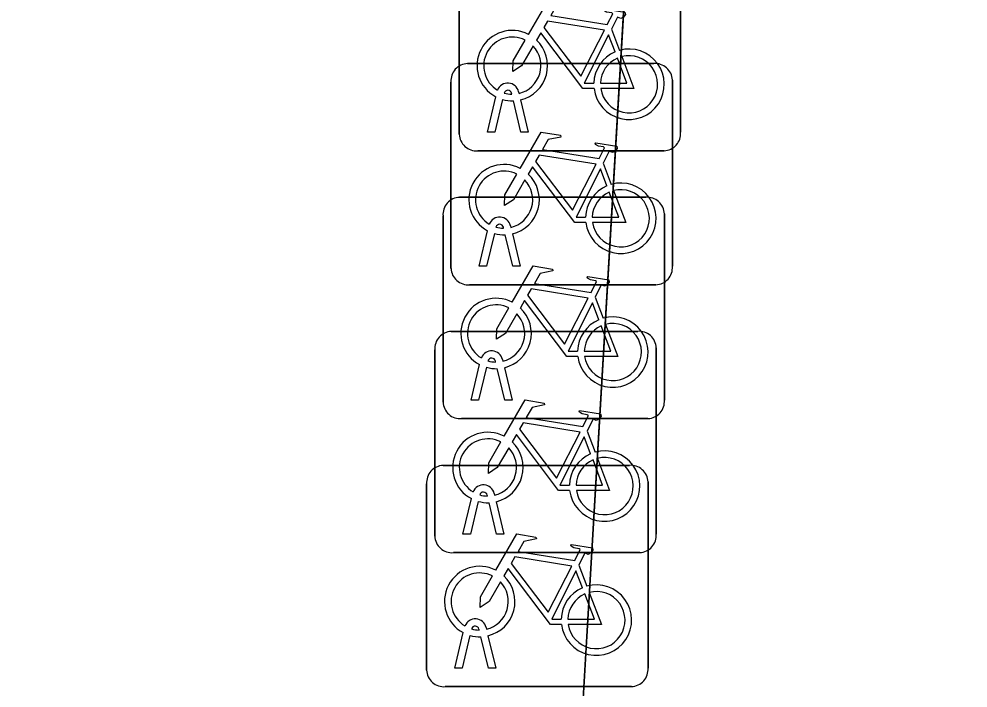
# Model space of a CAD drawing. Extents: x 157445 to 158888, y 383061 to 384688.
# Drawn here: x 157869.384 to 157873.666, y 384272.426 to 384275.447 of the extents above; entities that cross this region are included whole.
import ezdxf

# ---------------------------------------------------------------- set-up
doc = ezdxf.new("R2010")
doc.units = 0
for name, color, linetype in [('IMGEO_Fietsenrek', 7, 'Continuous'), ('IMGEO_Groenvoorziening', 7, 'Continuous'), ('IMGEO_Rijbaan_lokaal_gesloten', 7, 'Continuous')]:
    doc.layers.add(name, color=color, linetype=linetype)

msp = doc.modelspace()

# ---------------------------------------------------------------- linework, layer by layer
at = {"layer": 'IMGEO_Fietsenrek'}
for p, q in [((157871.3705, 384274.9259), (157871.3705, 384275.7668)), ((157871.3705, 384275.7668), (157871.3705, 384274.9259)), ((157872.3695, 384275.7761), (157872.3695, 384274.9352)), ((157872.3695, 384274.9352), (157872.3695, 384275.7761)), ((157872.0572, 384275.4002), (157872.0935, 384275.305)), ((157871.4079, 384275.2455), (157872.2488, 384275.2455)), ((157872.2488, 384275.2455), (157871.4079, 384275.2455)), ((157871.3335, 384274.3209), (157871.3335, 384275.1618)), ((157871.3335, 384275.1618), (157871.3335, 384274.3209)), ((157872.3325, 384275.1711), (157872.3325, 384274.3302)), ((157872.3325, 384274.3302), (157872.3325, 384275.1711)), ((157871.6079, 384275.1069), (157871.6069, 384275.1112)), ((157871.6386, 384275.1184), (157871.6404, 384275.1105)), ((157871.4975, 384274.9353), (157871.5358, 384275.0953)), ((157871.5662, 384275.0831), (157871.5309, 384274.9353)), ((157871.649, 384274.9353), (157871.6151, 384275.077)), ((157871.6474, 384275.0813), (157871.6824, 384274.9353)), ((157871.5309, 384274.9353), (157871.4975, 384274.9353)), ((157871.6824, 384274.9353), (157871.649, 384274.9353)), ((157872.2951, 384274.8515), (157871.4542, 384274.8515)), ((157871.4542, 384274.8515), (157872.2951, 384274.8515)), ((157872.0202, 384274.7952), (157872.0565, 384274.7)), ((157871.3719, 384274.6415), (157872.2128, 384274.6415)), ((157872.2128, 384274.6415), (157871.3719, 384274.6415)), ((157871.2975, 384273.7169), (157871.2975, 384274.5578)), ((157871.2975, 384274.5578), (157871.2975, 384273.7169)), ((157872.2965, 384274.5671), (157872.2965, 384273.7262)), ((157872.2965, 384273.7262), (157872.2965, 384274.5671)), ((157871.5709, 384274.5019), (157871.5699, 384274.5062)), ((157871.6016, 384274.5134), (157871.6034, 384274.5055)), ((157871.4605, 384274.3303), (157871.4988, 384274.4903)), ((157871.5292, 384274.4781), (157871.4939, 384274.3303)), ((157871.612, 384274.3303), (157871.5781, 384274.472)), ((157871.6104, 384274.4763), (157871.6454, 384274.3303)), ((157871.4939, 384274.3303), (157871.4605, 384274.3303)), ((157871.6454, 384274.3303), (157871.612, 384274.3303)), ((157872.2581, 384274.2465), (157871.4172, 384274.2465)), ((157871.4172, 384274.2465), (157872.2581, 384274.2465)), ((157871.9842, 384274.1912), (157872.0205, 384274.096)), ((157871.3349, 384274.0365), (157872.1758, 384274.0365)), ((157872.1758, 384274.0365), (157871.3349, 384274.0365)), ((157871.2605, 384273.1119), (157871.2605, 384273.9528)), ((157871.2605, 384273.9528), (157871.2605, 384273.1119)), ((157872.2595, 384273.9621), (157872.2595, 384273.1212)), ((157872.2595, 384273.1212), (157872.2595, 384273.9621)), ((157871.5349, 384273.8979), (157871.5339, 384273.9022)), ((157871.5656, 384273.9094), (157871.5674, 384273.9015)), ((157871.4245, 384273.7263), (157871.4628, 384273.8863)), ((157871.4932, 384273.8741), (157871.4579, 384273.7263)), ((157871.576, 384273.7263), (157871.5421, 384273.868)), ((157871.5744, 384273.8723), (157871.6094, 384273.7263)), ((157871.4579, 384273.7263), (157871.4245, 384273.7263)), ((157871.6094, 384273.7263), (157871.576, 384273.7263)), ((157872.2221, 384273.6425), (157871.3812, 384273.6425)), ((157871.3812, 384273.6425), (157872.2221, 384273.6425)), ((157871.9472, 384273.5862), (157871.9835, 384273.491)), ((157871.2979, 384273.4315), (157872.1388, 384273.4315)), ((157872.1388, 384273.4315), (157871.2979, 384273.4315)), ((157871.2235, 384272.5069), (157871.2235, 384273.3478)), ((157871.2235, 384273.3478), (157871.2235, 384272.5069)), ((157872.2225, 384273.3571), (157872.2225, 384272.5162)), ((157872.2225, 384272.5162), (157872.2225, 384273.3571)), ((157871.5286, 384273.3044), (157871.5304, 384273.2965)), ((157871.3875, 384273.1213), (157871.4258, 384273.2813)), ((157871.4562, 384273.2691), (157871.4209, 384273.1213)), ((157871.4979, 384273.2929), (157871.4969, 384273.2972)), ((157871.539, 384273.1213), (157871.5051, 384273.263)), ((157871.5374, 384273.2673), (157871.5724, 384273.1213)), ((157871.4209, 384273.1213), (157871.3875, 384273.1213)), ((157871.5724, 384273.1213), (157871.539, 384273.1213)), ((157872.1851, 384273.0375), (157871.3442, 384273.0375)), ((157871.3442, 384273.0375), (157872.1851, 384273.0375)), ((157871.9102, 384272.9812), (157871.9465, 384272.886)), ((157871.3505, 384272.5163), (157871.3888, 384272.6763)), ((157871.4192, 384272.6641), (157871.3839, 384272.5163)), ((157871.4609, 384272.6879), (157871.4599, 384272.6922)), ((157871.4916, 384272.6994), (157871.4934, 384272.6915)), ((157871.5004, 384272.6623), (157871.5354, 384272.5163)), ((157871.502, 384272.5163), (157871.4681, 384272.658)), ((157871.3839, 384272.5163), (157871.3505, 384272.5163)), ((157871.5354, 384272.5163), (157871.502, 384272.5163)), ((157872.1481, 384272.4325), (157871.3072, 384272.4325)), ((157871.3072, 384272.4325), (157872.1481, 384272.4325))]:
    msp.add_line(p, q, dxfattribs=at)
for points in [[(157871.6831, 384275.3772), (157871.7778, 384275.5407), (157871.864, 384275.5269), (157871.8657, 384275.5182), (157871.8096, 384275.5073), (157871.7834, 384275.462), (157872.0386, 384275.4212)], [(157872.0386, 384275.4212), (157872.0636, 384275.47), (157872.0585, 384275.474), (157872.0353, 384275.4777), (157872.0226, 384275.4852), (157872.0216, 384275.4883), (157872.0238, 384275.4929), (157872.1186, 384275.4778), (157872.1209, 384275.4675), (157872.1115, 384275.4551), (157872.0991, 384275.4487), (157872.0846, 384275.4549), (157872.0572, 384275.4002)], [(157872.0257, 384275.396), (157871.7689, 384275.437), (157871.7522, 384275.4082), (157871.9192, 384275.1879), (157872.0257, 384275.396)], [(157871.9788, 384275.1325), (157871.9291, 384275.1326), (157871.7384, 384275.3843), (157871.7194, 384275.3515)], [(157872.0737, 384275.298), (157872.0444, 384275.3748), (157871.935, 384275.1567), (157871.9777, 384275.1566)], [(157871.7038, 384275.3247), (157871.6522, 384275.2355), (157871.6123, 384275.2095), (157871.6135, 384275.257), (157871.668, 384275.3512)], [(157872.1042, 384275.2768), (157872.1592, 384275.1322), (157872.0091, 384275.1325)], [(157872.0077, 384275.1565), (157872.1276, 384275.1563), (157872.0844, 384275.2699)], [(157871.6461, 384274.7722), (157871.7408, 384274.9357), (157871.827, 384274.9219), (157871.8287, 384274.9132), (157871.7726, 384274.9023), (157871.7464, 384274.857), (157872.0016, 384274.8162)], [(157872.0016, 384274.8162), (157872.0266, 384274.865), (157872.0215, 384274.869), (157871.9983, 384274.8727), (157871.9856, 384274.8802), (157871.9846, 384274.8833), (157871.9868, 384274.8879), (157872.0816, 384274.8728), (157872.0839, 384274.8625), (157872.0745, 384274.8501), (157872.0621, 384274.8437), (157872.0476, 384274.8499), (157872.0202, 384274.7952)], [(157871.9887, 384274.791), (157871.7319, 384274.832), (157871.7152, 384274.8032), (157871.8822, 384274.5829), (157871.9887, 384274.791)], [(157871.9418, 384274.5275), (157871.8921, 384274.5276), (157871.7014, 384274.7793), (157871.6824, 384274.7465)], [(157872.0367, 384274.693), (157872.0074, 384274.7698), (157871.898, 384274.5517), (157871.9407, 384274.5516)], [(157871.6668, 384274.7197), (157871.6152, 384274.6305), (157871.5753, 384274.6045), (157871.5765, 384274.652), (157871.631, 384274.7462)], [(157872.0672, 384274.6718), (157872.1222, 384274.5272), (157871.9721, 384274.5275)], [(157871.9707, 384274.5515), (157872.0906, 384274.5513), (157872.0474, 384274.6649)], [(157871.6101, 384274.1682), (157871.7048, 384274.3317), (157871.791, 384274.3179), (157871.7927, 384274.3092), (157871.7366, 384274.2983), (157871.7104, 384274.253), (157871.9656, 384274.2122)], [(157871.9656, 384274.2122), (157871.9906, 384274.261), (157871.9855, 384274.265), (157871.9623, 384274.2687), (157871.9496, 384274.2762), (157871.9486, 384274.2793), (157871.9508, 384274.2839), (157872.0456, 384274.2688), (157872.0479, 384274.2585), (157872.0385, 384274.2461), (157872.0261, 384274.2397), (157872.0116, 384274.2459), (157871.9842, 384274.1912)], [(157871.9527, 384274.187), (157871.6959, 384274.228), (157871.6792, 384274.1992), (157871.8462, 384273.9789), (157871.9527, 384274.187)], [(157871.9058, 384273.9235), (157871.8561, 384273.9236), (157871.6654, 384274.1753), (157871.6464, 384274.1425)], [(157872.0007, 384274.089), (157871.9714, 384274.1658), (157871.862, 384273.9477), (157871.9047, 384273.9476)], [(157871.6308, 384274.1157), (157871.5792, 384274.0265), (157871.5393, 384274.0005), (157871.5405, 384274.048), (157871.595, 384274.1422)], [(157871.9347, 384273.9475), (157872.0546, 384273.9473), (157872.0114, 384274.0609)], [(157872.0312, 384274.0678), (157872.0862, 384273.9232), (157871.9361, 384273.9235)], [(157871.5731, 384273.5632), (157871.6678, 384273.7267), (157871.754, 384273.7129), (157871.7557, 384273.7042), (157871.6996, 384273.6933), (157871.6734, 384273.648), (157871.9286, 384273.6072)], [(157871.9286, 384273.6072), (157871.9536, 384273.656), (157871.9485, 384273.66), (157871.9253, 384273.6637), (157871.9126, 384273.6712), (157871.9116, 384273.6743), (157871.9138, 384273.6789), (157872.0086, 384273.6638), (157872.0109, 384273.6535), (157872.0015, 384273.6411), (157871.9891, 384273.6347), (157871.9746, 384273.6409), (157871.9472, 384273.5862)], [(157871.9157, 384273.582), (157871.6589, 384273.623), (157871.6422, 384273.5942), (157871.8092, 384273.3739), (157871.9157, 384273.582)], [(157871.8688, 384273.3185), (157871.8191, 384273.3186), (157871.6284, 384273.5703), (157871.6094, 384273.5375)], [(157871.9637, 384273.484), (157871.9344, 384273.5608), (157871.825, 384273.3427), (157871.8677, 384273.3426)], [(157871.5938, 384273.5107), (157871.5422, 384273.4215), (157871.5023, 384273.3955), (157871.5035, 384273.443), (157871.558, 384273.5372)], [(157871.8977, 384273.3425), (157872.0176, 384273.3423), (157871.9744, 384273.4559)], [(157871.9942, 384273.4628), (157872.0492, 384273.3182), (157871.8991, 384273.3185)], [(157871.5361, 384272.9582), (157871.6308, 384273.1217), (157871.717, 384273.1079), (157871.7187, 384273.0992), (157871.6626, 384273.0883), (157871.6364, 384273.043), (157871.8916, 384273.0022)], [(157871.8916, 384273.0022), (157871.9166, 384273.051), (157871.9115, 384273.055), (157871.8883, 384273.0587), (157871.8756, 384273.0662), (157871.8746, 384273.0693), (157871.8768, 384273.0739), (157871.9716, 384273.0588), (157871.9739, 384273.0485), (157871.9645, 384273.0361), (157871.9521, 384273.0297), (157871.9376, 384273.0359), (157871.9102, 384272.9812)], [(157871.8787, 384272.977), (157871.6219, 384273.018), (157871.6052, 384272.9892), (157871.7722, 384272.7689), (157871.8787, 384272.977)], [(157871.8318, 384272.7135), (157871.7821, 384272.7136), (157871.5914, 384272.9653), (157871.5724, 384272.9325)], [(157871.5568, 384272.9057), (157871.5052, 384272.8165), (157871.4653, 384272.7905), (157871.4665, 384272.838), (157871.521, 384272.9322)], [(157871.9267, 384272.879), (157871.8974, 384272.9558), (157871.788, 384272.7377), (157871.8307, 384272.7376)], [(157871.8607, 384272.7375), (157871.9806, 384272.7373), (157871.9374, 384272.8509)], [(157871.9572, 384272.8578), (157872.0122, 384272.7132), (157871.8621, 384272.7135)]]:
    msp.add_lwpolyline(points, dxfattribs=at)
for centre, radius, start, end in [((157871.6101, 384275.2359), 0.159, 62.6766, 242.1369), ((157871.6101, 384275.2359), 0.129, 63.3192, 238.903), ((157871.6101, 384275.2359), 0.129, 283.6043, 43.4302), ((157871.6101, 384275.2359), 0.159, 283.5766, 46.6042), ((157872.1367, 384275.1519), 0.159, 113.3408, 178.3217), ((157872.1367, 384275.1519), 0.159, 187.0065, 105.7708), ((157872.1367, 384275.1519), 0.129, 188.6715, 104.5883), ((157871.4112, 384275.1676), 0.0779, 92.4484, 184.2845), ((157871.4112, 384275.1676), 0.0779, 92.4484, 184.2845), ((157872.1367, 384275.1519), 0.129, 113.923, 177.9556), ((157872.2546, 384275.1678), 0.0779, 2.4484, 94.2845), ((157872.2546, 384275.1678), 0.0779, 2.4484, 94.2845), ((157871.5899, 384275.1073), 0.0499, 12.8025, 158.6934), ((157871.5899, 384275.1073), 0.0174, 12.8025, 163.4502), ((157871.6101, 384275.2359), 0.129, 253.415, 269.0204), ((157871.6101, 384275.2359), 0.159, 253.9967, 271.7867), ((157872.2918, 384274.9294), 0.0779, 272.4484, 4.2845), ((157872.2918, 384274.9294), 0.0779, 272.4484, 4.2845), ((157871.4484, 384274.9292), 0.0779, 182.4484, 274.2845), ((157871.4484, 384274.9292), 0.0779, 182.4484, 274.2845), ((157871.5731, 384274.6309), 0.159, 62.6766, 242.1369), ((157871.5731, 384274.6309), 0.129, 63.3192, 238.903), ((157871.5731, 384274.6309), 0.129, 283.6043, 43.4302), ((157871.5731, 384274.6309), 0.159, 283.5766, 46.6042), ((157872.0997, 384274.5469), 0.159, 113.3408, 178.3217), ((157872.0997, 384274.5469), 0.159, 187.0065, 105.7708), ((157872.0997, 384274.5469), 0.129, 188.6715, 104.5883), ((157871.3752, 384274.5636), 0.0779, 92.4484, 184.2845), ((157871.3752, 384274.5636), 0.0779, 92.4484, 184.2845), ((157872.0997, 384274.5469), 0.129, 113.923, 177.9556), ((157872.2186, 384274.5638), 0.0779, 2.4484, 94.2845), ((157872.2186, 384274.5638), 0.0779, 2.4484, 94.2845), ((157871.5529, 384274.5023), 0.0499, 12.8025, 158.6934), ((157871.5529, 384274.5023), 0.0174, 12.8025, 163.4502), ((157871.5731, 384274.6309), 0.129, 253.415, 269.0204), ((157871.5731, 384274.6309), 0.159, 253.9967, 271.7867), ((157872.2548, 384274.3244), 0.0779, 272.4484, 4.2845), ((157872.2548, 384274.3244), 0.0779, 272.4484, 4.2845), ((157871.4114, 384274.3242), 0.0779, 182.4484, 274.2845), ((157871.4114, 384274.3242), 0.0779, 182.4484, 274.2845), ((157871.5371, 384274.0269), 0.159, 62.6766, 242.1369), ((157871.5371, 384274.0269), 0.129, 63.3192, 238.903), ((157871.5371, 384274.0269), 0.129, 283.6043, 43.4302), ((157871.5371, 384274.0269), 0.159, 283.5766, 46.6042), ((157872.0637, 384273.9429), 0.159, 113.3408, 178.3217), ((157872.0637, 384273.9429), 0.159, 187.0065, 105.7708), ((157871.3382, 384273.9586), 0.0779, 92.4484, 184.2845), ((157871.3382, 384273.9586), 0.0779, 92.4484, 184.2845), ((157872.0637, 384273.9429), 0.129, 113.923, 177.9556), ((157872.0637, 384273.9429), 0.129, 188.6715, 104.5883), ((157872.1816, 384273.9588), 0.0779, 2.4484, 94.2845), ((157872.1816, 384273.9588), 0.0779, 2.4484, 94.2845), ((157871.5169, 384273.8983), 0.0499, 12.8025, 158.6934), ((157871.5169, 384273.8983), 0.0174, 12.8025, 163.4502), ((157871.5371, 384274.0269), 0.129, 253.415, 269.0204), ((157871.5371, 384274.0269), 0.159, 253.9967, 271.7867), ((157871.3754, 384273.7202), 0.0779, 182.4484, 274.2845), ((157871.3754, 384273.7202), 0.0779, 182.4484, 274.2845), ((157872.2188, 384273.7204), 0.0779, 272.4484, 4.2845), ((157872.2188, 384273.7204), 0.0779, 272.4484, 4.2845), ((157871.5001, 384273.4219), 0.159, 62.6766, 242.1369), ((157871.5001, 384273.4219), 0.129, 63.3192, 238.903), ((157871.5001, 384273.4219), 0.159, 283.5766, 46.6042), ((157871.5001, 384273.4219), 0.129, 283.6043, 43.4302), ((157872.0267, 384273.3379), 0.159, 113.3408, 178.3217), ((157872.0267, 384273.3379), 0.159, 187.0065, 105.7708), ((157871.3012, 384273.3536), 0.0779, 92.4484, 184.2845), ((157871.3012, 384273.3536), 0.0779, 92.4484, 184.2845), ((157872.0267, 384273.3379), 0.129, 113.923, 177.9556), ((157872.0267, 384273.3379), 0.129, 188.6715, 104.5883), ((157872.1446, 384273.3538), 0.0779, 2.4484, 94.2845), ((157872.1446, 384273.3538), 0.0779, 2.4484, 94.2845), ((157871.4799, 384273.2933), 0.0499, 12.8025, 158.6934), ((157871.4799, 384273.2933), 0.0174, 12.8025, 163.4502), ((157871.5001, 384273.4219), 0.159, 253.9967, 271.7867), ((157871.5001, 384273.4219), 0.129, 253.415, 269.0204), ((157871.3384, 384273.1152), 0.0779, 182.4484, 274.2845), ((157871.3384, 384273.1152), 0.0779, 182.4484, 274.2845), ((157872.1818, 384273.1154), 0.0779, 272.4484, 4.2845), ((157872.1818, 384273.1154), 0.0779, 272.4484, 4.2845), ((157871.4631, 384272.8169), 0.159, 62.6766, 242.1369), ((157871.4631, 384272.8169), 0.129, 63.3192, 238.903), ((157871.4631, 384272.8169), 0.159, 283.5766, 46.6042), ((157871.4631, 384272.8169), 0.129, 283.6043, 43.4302), ((157871.9897, 384272.7329), 0.159, 113.3408, 178.3217), ((157871.9897, 384272.7329), 0.159, 187.0065, 105.7708), ((157871.9897, 384272.7329), 0.129, 113.923, 177.9556), ((157871.9897, 384272.7329), 0.129, 188.6715, 104.5883), ((157871.4429, 384272.6883), 0.0499, 12.8025, 158.6934), ((157871.4429, 384272.6883), 0.0174, 12.8025, 163.4502), ((157871.4631, 384272.8169), 0.159, 253.9967, 271.7867), ((157871.4631, 384272.8169), 0.129, 253.415, 269.0204), ((157871.3014, 384272.5102), 0.0779, 182.4484, 274.2845), ((157871.3014, 384272.5102), 0.0779, 182.4484, 274.2845), ((157872.1448, 384272.5104), 0.0779, 272.4484, 4.2845), ((157872.1448, 384272.5104), 0.0779, 272.4484, 4.2845)]:
    msp.add_arc(centre, radius, start, end, dxfattribs=at)
at = {"layer": 'IMGEO_Groenvoorziening'}
msp.add_lwpolyline([(157874.29, 384250), (157878.056, 384281.093), (157897.099, 384278.885), (157905.562, 384277.89), (157905.87, 384281.799), (157897.511, 384282.769), (157872.709, 384285.645), (157871.861, 384271.199), (157869.46, 384271.33), (157868.286, 384250), (157866.429, 384213.999), (157866.127, 384208.426), (157865.858, 384203.447)], dxfattribs=at)
at = {"layer": 'IMGEO_Rijbaan_lokaal_gesloten'}
msp.add_lwpolyline([(157868.286, 384250), (157869.46, 384271.33), (157871.861, 384271.199), (157872.709, 384285.645), (157872.493, 384291.994)], dxfattribs=at)

doc.saveas('drawing.dxf')
